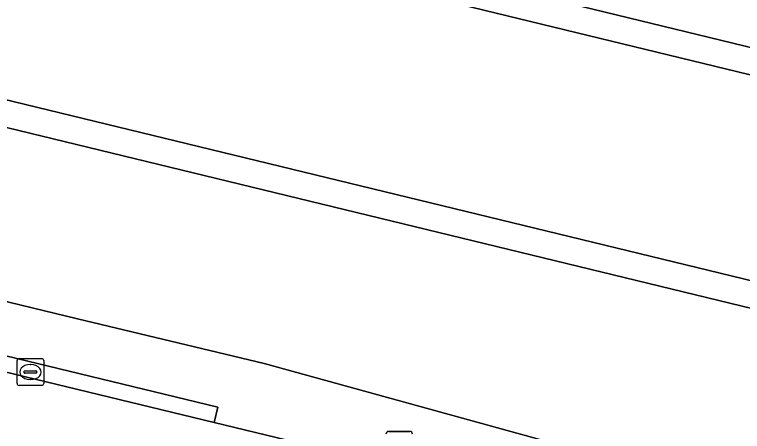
# Model space of a CAD drawing. Extents: x 162803 to 163818, y 381639 to 382475.
# Drawn here: x 163631.66 to 163658.83, y 382223.49 to 382239.06 of the extents above; entities that cross this region are included whole.
import ezdxf

# ---------------------------------------------------------------- set-up
doc = ezdxf.new("R2010")
doc.units = 0
for name, color, linetype in [('IMGEO_Groenvoorziening', 7, 'Continuous'), ('IMGEO_Haag', 7, 'Continuous'), ('IMGEO_Kolk', 7, 'Continuous'), ('IMGEO_Lichtmast', 7, 'Continuous'), ('IMGEO_Oever', 7, 'Continuous'), ('IMGEO_Rijbaan_lokaal_gesloten', 7, 'Continuous'), ('IMGEO_Waterloop', 7, 'Continuous')]:
    doc.layers.add(name, color=color, linetype=linetype)

msp = doc.modelspace()

# ---------------------------------------------------------------- linework, layer by layer
at = {"layer": 'IMGEO_Groenvoorziening'}
for points in [[(163669.753, 382240.472), (163649.074, 382245.565), (163648.937, 382244.999), (163648.57, 382243.743), (163622.957, 382250), (163572.066, 382262.432), (163568.209, 382263.389), (163565.277, 382264.101), (163545.588, 382268.883), (163545.89, 382269.973), (163546.035, 382270.573), (163541.443, 382271.692), (163539.235, 382272.14), (163539.063, 382271.42), (163536.938, 382272.02), (163535.091, 382271.692), (163535.459, 382271.612), (163534.615, 382268.088), (163605.062, 382250.972), (163735.758, 382219.218)], [(163707.145, 382216.427), (163572.981, 382249.028), (163532.411, 382258.886), (163531.388, 382254.612), (163535.729, 382253.427), (163535.203, 382251.5), (163541.473, 382250), (163579.42, 382240.924), (163584.824, 382239.627), (163594.965, 382237.167), (163634.005, 382227.697), (163640.982, 382226.025), (163657.455, 382221.482), (163699.164, 382211.305)], [(163657.455, 382221.482), (163640.982, 382226.025), (163634.005, 382227.697), (163594.965, 382237.167), (163584.824, 382239.627), (163579.42, 382240.924), (163541.473, 382250), (163535.203, 382251.5), (163534.813, 382250.071), (163534.364, 382250.18), (163534.446, 382250.487), (163533.461, 382250.718)], [(163533.705, 382249.339), (163536.9, 382248.564), (163537.036, 382249.227), (163550.509, 382246.034), (163578.988, 382239.022), (163579.348, 382240.539), (163582.742, 382239.725), (163582.213, 382237.577), (163583.814, 382237.18), (163584.162, 382238.53), (163585.486, 382238.225), (163585.184, 382236.847), (163588.369, 382236.098), (163588.507, 382236.683), (163639.248, 382224.394), (163639.111, 382223.823), (163649.55, 382221.295), (163649.686, 382221.909), (163698.681, 382210.001)]]:
    msp.add_lwpolyline(points, dxfattribs=at)
msp.add_lwpolyline([(163588.369, 382236.098), (163590.366, 382235.628), (163639.111, 382223.823), (163639.248, 382224.394), (163588.507, 382236.683)], close=True, dxfattribs=at)
at = {"layer": 'IMGEO_Haag'}
msp.add_lwpolyline([(163639.111, 382223.823), (163639.248, 382224.394), (163588.507, 382236.683), (163588.369, 382236.098), (163590.366, 382235.628)], close=True, dxfattribs=at)
at = {"layer": 'IMGEO_Kolk'}
for p, q in [((163631.748, 382225.279), (163631.748, 382226.131)), ((163631.823, 382226.205), (163632.675, 382226.205)), ((163632.236, 382225.985), (163632.261, 382225.985)), ((163632.749, 382226.131), (163632.749, 382225.279)), ((163632.007, 382225.699), (163632.007, 382225.711)), ((163632.05, 382225.748), (163632.448, 382225.748)), ((163632.491, 382225.711), (163632.491, 382225.699)), ((163632.445, 382225.662), (163632.047, 382225.662)), ((163632.259, 382225.425), (163632.234, 382225.425)), ((163632.675, 382225.205), (163631.823, 382225.205))]:
    msp.add_line(p, q, dxfattribs=at)
for points in [[(163631.748, 382225.279), (163631.748, 382226.131)], [(163631.823, 382226.205), (163632.675, 382226.205)], [(163632.749, 382226.131), (163632.749, 382225.279)], [(163632.675, 382225.205), (163631.823, 382225.205)]]:
    msp.add_lwpolyline(points, dxfattribs=at)
for centre, radius, start, end in [((163631.825, 382226.129), 0.0765, 91.552, 178.448), ((163631.825, 382226.129), 0.0765, 91.552, 178.448), ((163632.673, 382226.129), 0.0765, 1.552, 88.448), ((163632.673, 382226.129), 0.0765, 1.552, 88.448), ((163632.047, 382225.708), 0.0403, 85.8775, 175.7526), ((163632.044, 382225.698), 0.0366, 178.938, 274.7102), ((163632.448, 382225.705), 0.043, 264.8664, 352.4533), ((163632.452, 382225.71), 0.0386, 1.7309, 96.639), ((163631.825, 382225.281), 0.0765, 181.552, 268.448), ((163631.825, 382225.281), 0.0765, 181.552, 268.448), ((163632.673, 382225.281), 0.0765, 271.552, 358.448), ((163632.673, 382225.281), 0.0765, 271.552, 358.448)]:
    msp.add_arc(centre, radius, start, end, dxfattribs=at)
for centre, major_axis, ratio, start_param, end_param in [((163632.235, 382225.705), (-0.387, 0.002), 0.722429, 4.712389, 7.853982), ((163632.26, 382225.705), (-0.39, 0.002), 0.717154, 1.570796, 4.712389)]:
    msp.add_ellipse(centre, major_axis=major_axis, ratio=ratio, start_param=start_param, end_param=end_param, dxfattribs=at)
at = {"layer": 'IMGEO_Lichtmast'}
for p, q in [((163645.624, 382223.487), (163646.414, 382223.487)), ((163646.414, 382223.487), (163645.624, 382223.487))]:
    msp.add_line(p, q, dxfattribs=at)
for centre, start, end in [((163645.624, 382223.387), 90, 180), ((163645.624, 382223.387), 90, 180), ((163646.414, 382223.387), 0, 90), ((163646.414, 382223.387), 360, 90)]:
    msp.add_arc(centre, 0.1, start, end, dxfattribs=at)
at = {"layer": 'IMGEO_Oever'}
msp.add_lwpolyline([(163735.758, 382219.218), (163605.062, 382250.972), (163534.615, 382268.088), (163534.382, 382267.115), (163604.826, 382250), (163735.297, 382218.301)], dxfattribs=at)
msp.add_lwpolyline([(163573.217, 382250), (163532.644, 382259.859), (163532.411, 382258.886), (163572.981, 382249.028), (163707.145, 382216.427), (163707.186, 382216.598), (163707.025, 382216.641), (163706.023, 382217.729)], close=True, dxfattribs=at)
at = {"layer": 'IMGEO_Rijbaan_lokaal_gesloten'}
msp.add_lwpolyline([(163639.111, 382223.823), (163590.366, 382235.628), (163589.03, 382230.241), (163590.158, 382229.967), (163635.296, 382219.03), (163637.678, 382218.479), (163639.136, 382218.13), (163646.926, 382216.246), (163648.519, 382215.853), (163650.875, 382215.257), (163697.205, 382204.035), (163698.133, 382203.827), (163699.392, 382209.224), (163649.55, 382221.295)], close=True, dxfattribs=at)
at = {"layer": 'IMGEO_Waterloop'}
for points in [[(163735.297, 382218.301), (163604.826, 382250), (163534.382, 382267.115), (163534.028, 382267.199), (163532.149, 382267.647), (163530.502, 382268.038), (163527.797, 382268.683), (163525.433, 382269.246), (163523.921, 382269.606), (163517.501, 382271.135), (163517.192, 382271.209), (163500, 382275.378), (163323.016, 382318.299)], [(163321.322, 382311.196), (163500, 382267.589), (163515.373, 382263.837), (163515.722, 382263.757), (163522.089, 382262.29), (163523.567, 382261.95), (163528.706, 382260.766), (163530.338, 382260.39), (163532.31, 382259.936), (163532.644, 382259.859), (163573.217, 382250), (163706.023, 382217.729)]]:
    msp.add_lwpolyline(points, dxfattribs=at)

doc.saveas('drawing.dxf')
